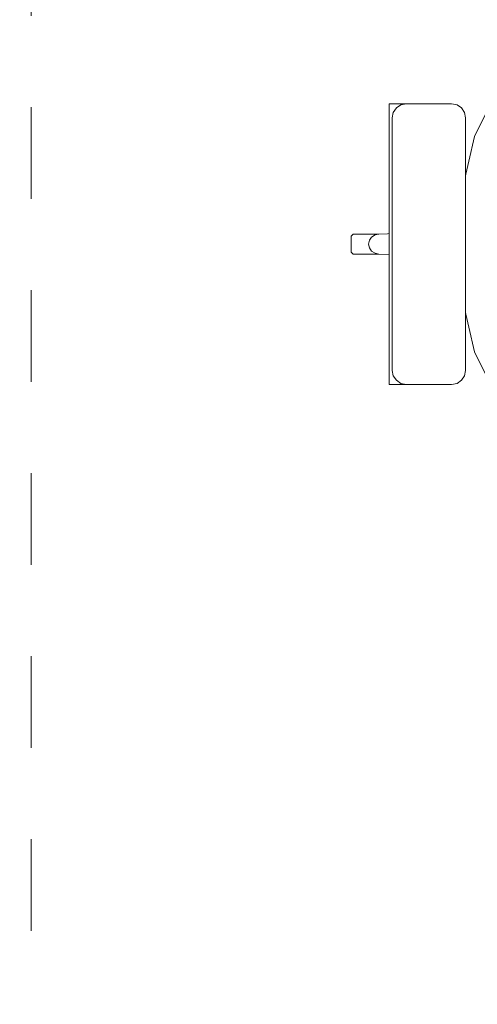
# Model space of a CAD drawing. Header units: metres. Extents: x -4 to 99, y -11 to 17.
# Tile 262 of 656: x 18.892 to 19.393, y 10.969 to 12.045. Entities that reach past the tile are written whole.
import ezdxf

# ---------------------------------------------------------------- set-up
doc = ezdxf.new("R2010")
doc.units = ezdxf.units.M
doc.header["$MEASUREMENT"] = 0
doc.linetypes.add('Untersicht', pattern=[0.1, 0.075, -0.025])
doc.linetypes.add('Wipeout_Contour', pattern=[1, 0, -1])
for name, color, linetype in [('152 - Bemaßung_ Beschriftung.Ausbau', 7, 'Continuous'), ('701 - Einrichtung.Möbel', 7, 'Continuous'), ('Neubau_653 - Abdeckung.TB Verkofferung', 7, 'Continuous')]:
    doc.layers.add(name, color=color, linetype=linetype)
doc.styles.add('ERSTELLTER_STIL_2', font='txt')
doc.dimstyles.new('ERSTELLTER_STIL__2', dxfattribs={"dimtxt": 0.1, "dimasz": 0.0532, "dimexe": 0.18, "dimexo": 0.0625, "dimgap": 0, "dimtad": 1, "dimtih": 1, "dimtoh": 1, "dimzin": 0, "dimdsep": 46, "dimtxsty": 'ERSTELLTER_STIL_2', "dimblk": 'ARROWHEAD_2', "dimblk1": 'ARROWHEAD_2', "dimblk2": 'ARROWHEAD_2', "dimcen": 0.09, "dimse1": 1, "dimse2": 1, "dimclrd": 7, "dimclre": 7, "dimclrt": 7, "dimazin": 0, "dimtfac": 1, "dimtdec": 4, "dimtmove": 0, "dimatfit": 3, "dimfxl": 1, "dimtolj": 1, "dimtzin": 0, "dimarcsym": 0})

# ---------------------------------------------------------------- blocks, each defined once
blk = doc.blocks.new('*D273')
at = {"layer": '152 - Bemaßung_ Beschriftung.Ausbau', "color": 7, "linetype": 'Continuous', "lineweight": 5}
for p, q in [((18.6, 15.3025), (18.6, 15.4075)), ((25.65, 15.3025), (25.65, 15.4075)), ((18.6202, 15.39), (18.5798, 15.32)), ((25.6702, 15.39), (25.6298, 15.32)), ((18.48, 15.355), (18.6, 15.355)), ((18.6, 15.355), (25.65, 15.355))]:
    blk.add_line(p, q, dxfattribs=at)
at = {"layer": '152 - Bemaßung_ Beschriftung.Ausbau', "color": 7, "lineweight": 5, "char_height": 0.1, "attachment_point": 7, "style": 'ERSTELLTER_STIL_2'}
for s, insert in [('\\A1;{\\pql;\\fArial|b0|i0|c0|p38;7,05}', (21.9161, 15.375)), ('\\A1;{\\pql;\\fArial|b0|i0|c0|p38;17}', (25.478, 15.375))]:
    blk.add_mtext(s, dxfattribs=dict(at, insert=insert))
blk = doc.blocks.new('ARROWHEAD_2')
at = {"color": 0, "linetype": 'Continuous', "lineweight": 0}
for p, q in [((-0.378, -0.655), (0.378, 0.655)), ((0, 0), (-1, 0))]:
    blk.add_line(p, q, dxfattribs=at)

msp = doc.modelspace()

# ---------------------------------------------------------------- linework, layer by layer
at = {"layer": 'Neubau_653 - Abdeckung.TB Verkofferung', "color": 1, "linetype": 'Untersicht', "lineweight": 9}
msp.add_line((18.905, 8.6495), (18.905, 12.9505), dxfattribs=at)

# ---------------------------------------------------------------- wipeouts: each hides what was drawn before it
at = {"color": 254, "linetype": 'Wipeout_Contour', "lineweight": 0, "ltscale": 662.390636}
msp.add_wipeout([(19.6149, 11.9664), (19.4554, 11.9664), (19.4434, 11.9979), (19.4348, 12.0236), (19.4319, 12.025), (19.4145, 12.0196), (19.4131, 12.0168), (19.4217, 11.9911), (19.4291, 11.9663), (19.4079, 11.9537), (19.3897, 11.9177), (19.3776, 11.8637), (19.3758, 11.8365), (19.3463, 11.8365), (19.3235, 11.8365), (19.3235, 11.8123), (19.2854, 11.811), (19.2573, 11.811), (19.255, 11.8088), (19.255, 11.8), (19.705, 11.8), (19.7031, 11.8581), (19.7031, 11.8589), (19.6976, 11.9088), (19.6895, 11.9421), (19.6888, 11.9437), (19.6726, 11.9631), (19.6661, 11.9664), (19.6424, 11.9664)], dxfattribs=at).dxf.layer = '701 - Einrichtung.Möbel'

# ---------------------------------------------------------------- next in the draw order: linework, layer by layer
at = {"layer": '701 - Einrichtung.Möbel', "color": 7, "linetype": 'Continuous', "lineweight": 5}
for p, q in [((19.4079, 11.9537), (19.3897, 11.9177)), ((19.3897, 11.9177), (19.3776, 11.8637)), ((19.3776, 11.8637), (19.3758, 11.8365)), ((19.3463, 11.8365), (19.3235, 11.8365)), ((19.3235, 11.8365), (19.3235, 11.8123)), ((19.3758, 11.8365), (19.3463, 11.8365)), ((19.2573, 11.811), (19.255, 11.8088)), ((19.2854, 11.811), (19.2573, 11.811)), ((19.2811, 11.8101), (19.2774, 11.8077)), ((19.2854, 11.811), (19.2811, 11.8101)), ((19.3235, 11.8123), (19.2854, 11.811))]:
    msp.add_line(p, q, dxfattribs=at)

# ---------------------------------------------------------------- next in the draw order: wipeouts: each hides what was drawn before it
at = {"color": 254, "linetype": 'Wipeout_Contour', "lineweight": 0, "ltscale": 658.954145}
msp.add_wipeout([(19.6149, 11.6336), (19.6424, 11.6336), (19.6661, 11.6336), (19.6726, 11.6369), (19.6888, 11.6563), (19.6895, 11.6579), (19.6976, 11.6912), (19.7031, 11.7411), (19.7031, 11.7419), (19.705, 11.8), (19.255, 11.8), (19.255, 11.7912), (19.2573, 11.789), (19.2854, 11.789), (19.3235, 11.7877), (19.3235, 11.7635), (19.3463, 11.7635), (19.3758, 11.7635), (19.3776, 11.7363), (19.3897, 11.6823), (19.4079, 11.6463), (19.4291, 11.6337), (19.4217, 11.6089), (19.4131, 11.5832), (19.4145, 11.5804), (19.4319, 11.575), (19.4348, 11.5764), (19.4434, 11.6021), (19.4554, 11.6336)], dxfattribs=at).dxf.layer = '701 - Einrichtung.Möbel'

# ---------------------------------------------------------------- next in the draw order: linework, layer by layer
at = {"layer": '701 - Einrichtung.Möbel', "color": 7, "linetype": 'Continuous', "lineweight": 5}
for p, q in [((19.3758, 11.8365), (19.3734, 11.8)), ((19.255, 11.8088), (19.255, 11.8)), ((19.2749, 11.8042), (19.274, 11.8)), ((19.2774, 11.8077), (19.2749, 11.8042)), ((19.3235, 11.8123), (19.3235, 11.8)), ((19.255, 11.7912), (19.255, 11.8)), ((19.2749, 11.7958), (19.274, 11.8)), ((19.2774, 11.7923), (19.2749, 11.7958)), ((19.3235, 11.7877), (19.3235, 11.8)), ((19.3758, 11.7635), (19.3734, 11.8)), ((19.2573, 11.789), (19.255, 11.7912)), ((19.2854, 11.789), (19.2573, 11.789)), ((19.2811, 11.7899), (19.2774, 11.7923)), ((19.2854, 11.789), (19.2811, 11.7899)), ((19.3235, 11.7877), (19.2854, 11.789)), ((19.3235, 11.7635), (19.3235, 11.7877)), ((19.3463, 11.7635), (19.3235, 11.7635)), ((19.3758, 11.7635), (19.3463, 11.7635)), ((19.3776, 11.7363), (19.3758, 11.7635)), ((19.3897, 11.6823), (19.3776, 11.7363)), ((19.4079, 11.6463), (19.3897, 11.6823))]:
    msp.add_line(p, q, dxfattribs=at)

# ---------------------------------------------------------------- next in the draw order: wipeouts: each hides what was drawn before it
at = {"color": 254, "linetype": 'Wipeout_Contour', "lineweight": 0, "ltscale": 343.160644}
msp.add_wipeout([(19.3802, 11.938), (19.379, 11.9439), (19.3757, 11.9489), (19.3708, 11.9522), (19.3649, 11.9534), (19.3615, 11.9534), (19.3533, 11.9534), (19.3287, 11.9534), (19.3187, 11.9534), (19.3152, 11.9534), (19.3074, 11.9534), (19.304, 11.9534), (19.2965, 11.9534), (19.2965, 11.8), (19.3802, 11.8)], dxfattribs=at).dxf.layer = '701 - Einrichtung.Möbel'

# ---------------------------------------------------------------- next in the draw order: linework, layer by layer
at = {"layer": '701 - Einrichtung.Möbel', "color": 7, "linetype": 'Continuous', "lineweight": 5}
for p, q in [((19.304, 11.9534), (19.2965, 11.9534)), ((19.3, 11.938), (19.3011, 11.9439)), ((19.3011, 11.9439), (19.3044, 11.9489)), ((19.3074, 11.9534), (19.304, 11.9534)), ((19.3044, 11.9489), (19.3093, 11.9522)), ((19.3152, 11.9534), (19.3074, 11.9534)), ((19.3093, 11.9522), (19.3151, 11.9534)), ((19.3187, 11.9534), (19.3152, 11.9534)), ((19.3287, 11.9534), (19.3187, 11.9534)), ((19.3533, 11.9534), (19.3287, 11.9534)), ((19.3615, 11.9534), (19.3533, 11.9534)), ((19.3649, 11.9534), (19.3615, 11.9534)), ((19.3708, 11.9522), (19.3649, 11.9534)), ((19.3757, 11.9489), (19.3708, 11.9522)), ((19.379, 11.9439), (19.3757, 11.9489)), ((19.3802, 11.938), (19.379, 11.9439))]:
    msp.add_line(p, q, dxfattribs=at)

# ---------------------------------------------------------------- next in the draw order: wipeouts: each hides what was drawn before it
at = {"color": 254, "linetype": 'Wipeout_Contour', "lineweight": 0, "ltscale": 335.581718}
msp.add_wipeout([(19.3802, 11.662), (19.3802, 11.8), (19.2965, 11.8), (19.2965, 11.6466), (19.304, 11.6466), (19.3074, 11.6466), (19.3152, 11.6466), (19.3187, 11.6466), (19.3287, 11.6466), (19.3533, 11.6466), (19.3615, 11.6466), (19.3649, 11.6466), (19.3708, 11.6478), (19.3757, 11.6511), (19.379, 11.6561)], dxfattribs=at).dxf.layer = '701 - Einrichtung.Möbel'

# ---------------------------------------------------------------- next in the draw order: linework, layer by layer
at = {"layer": '701 - Einrichtung.Möbel', "color": 7, "linetype": 'Continuous', "lineweight": 5}
for p, q in [((19.2965, 11.9534), (19.2965, 11.8)), ((19.3, 11.8), (19.3, 11.938)), ((19.3802, 11.8), (19.3802, 11.938)), ((19.2965, 11.6466), (19.2965, 11.8)), ((19.3, 11.8), (19.3, 11.662)), ((19.3802, 11.8), (19.3802, 11.662)), ((19.3, 11.662), (19.3011, 11.6561)), ((19.3011, 11.6561), (19.3044, 11.6511)), ((19.379, 11.6561), (19.3757, 11.6511)), ((19.3802, 11.662), (19.379, 11.6561)), ((19.304, 11.6466), (19.2965, 11.6466)), ((19.3074, 11.6466), (19.304, 11.6466)), ((19.3044, 11.6511), (19.3093, 11.6478)), ((19.3152, 11.6466), (19.3074, 11.6466)), ((19.3093, 11.6478), (19.3151, 11.6466)), ((19.3187, 11.6466), (19.3152, 11.6466)), ((19.3287, 11.6466), (19.3187, 11.6466)), ((19.3533, 11.6466), (19.3287, 11.6466)), ((19.3615, 11.6466), (19.3533, 11.6466)), ((19.3649, 11.6466), (19.3615, 11.6466)), ((19.3708, 11.6478), (19.3649, 11.6466)), ((19.3757, 11.6511), (19.3708, 11.6478))]:
    msp.add_line(p, q, dxfattribs=at)

# ---------------------------------------------------------------- next in the draw order: dimensions: what is measured, and where the dimension line sits
at = {"layer": '152 - Bemaßung_ Beschriftung.Ausbau', "color": 7, "linetype": 'Continuous', "lineweight": 5}
dim = msp.add_linear_dim(base=(25.65, 15.355), p1=(18.6, 10.75), p2=(25.65, 10.75), dimstyle='ERSTELLTER_STIL__2', dxfattribs=at)
dim.commit()
dim.dimension.update_dxf_attribs({"geometry": '*D273', "text_midpoint": (22.046, 15.425), "dimtype": 160})

doc.saveas('drawing.dxf')
